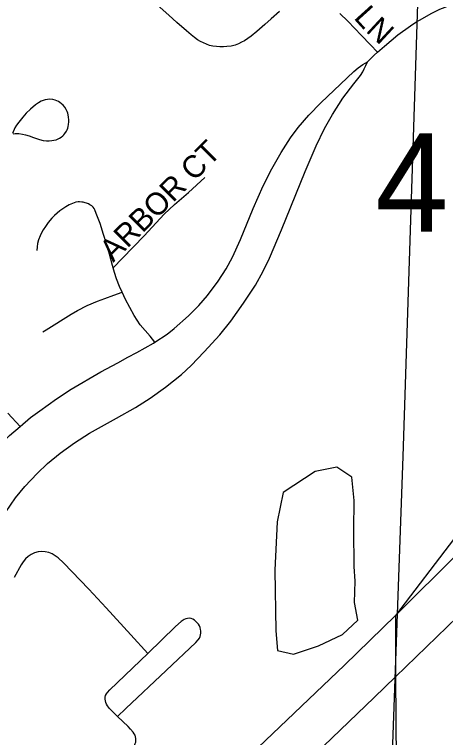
# Model space of a CAD drawing. Extents: x 1443599 to 1910620, y 1028088 to 1361369.
# Drawn here: x 1667278 to 1668244, y 1296807 to 1298428 of the extents above; entities that cross this region are included whole.
import ezdxf

# ---------------------------------------------------------------- set-up
doc = ezdxf.new("R2010")
doc.units = 0
for name, color, linetype in [('GM_X_City_Street', 7, 'Continuous'), ('GM_X_City_Street_Text', 7, 'Continuous'), ('GM_X_Corporation', 7, 'Continuous'), ('GM_X_Interstate_Route', 7, 'Continuous'), ('GM_X_Minor_Lake', 7, 'Continuous'), ('GM_X_Minor_River', 7, 'Continuous'), ('GM_X_Section_Text', 7, 'Continuous')]:
    doc.layers.add(name, color=color, linetype=linetype)

msp = doc.modelspace()

# ---------------------------------------------------------------- linework, layer by layer
at = {"layer": 'GM_X_City_Street'}
for points in [[(1668091.8, 1298343.5), (1668107.1, 1298357.2), (1668137.2, 1298382.4), (1668165.1, 1298402.9), (1668177.6, 1298411), (1668192.1, 1298419.6), (1668211.6, 1298430.3), (1668231, 1298440.1), (1668252.6, 1298448.5), (1668278, 1298456.7), (1668310.2, 1298464.5), (1668371.4, 1298476.2), (1668386.4, 1298479.7), (1668399.6, 1298483.7), (1668413.4, 1298488.4), (1668427, 1298493.4), (1668450.3, 1298504.5), (1668463.3, 1298511.4), (1668478.1, 1298520.8), (1668535.3, 1298559), (1668578.1, 1298587.9)], [(1667871.8, 1298434.7), (1667853.2, 1298418.5), (1667838.8, 1298405.9), (1667821, 1298390.4), (1667808.1, 1298380), (1667800.8, 1298374.2), (1667793.6, 1298369.4), (1667786.7, 1298365.9), (1667779.8, 1298362.3), (1667772.1, 1298359.4), (1667763.1, 1298357.3), (1667753.9, 1298356.3), (1667746, 1298355.8), (1667738.2, 1298355.7), (1667730.4, 1298356.2), (1667722.6, 1298357.3), (1667715.1, 1298359.1), (1667707.9, 1298361.5), (1667694.4, 1298367.7), (1667687.9, 1298371.7), (1667680.9, 1298376.5), (1667674, 1298382.4), (1667663.1, 1298391.5), (1667641.7, 1298410.6), (1667623.7, 1298426.7), (1667597.8, 1298450)], [(1668091.8, 1298343.5), (1668076, 1298359.9), (1668055, 1298381.8), (1668040.7, 1298396.6), (1668024.8, 1298413.2), (1668007.1, 1298430.3)], [(1668069.1, 1298322), (1668084.3, 1298336.8), (1668091.8, 1298343.5)], [(1667257.2, 1297311.4), (1667280, 1297344), (1667301, 1297369.6), (1667328.2, 1297398.6), (1667352, 1297421.5), (1667380.2, 1297444.6), (1667412.4, 1297467.7), (1667445.8, 1297489.4), (1667506, 1297523.2), (1667548.8, 1297547.2), (1667582, 1297568), (1667616.5, 1297592.6), (1667652, 1297621.2), (1667673.7, 1297640.8), (1667703, 1297671.4), (1667738.2, 1297710.1), (1667762.6, 1297740.6), (1667791.1, 1297780.5), (1667817.9, 1297821.5), (1667835.5, 1297852.6), (1667849.7, 1297881.9), (1667876.3, 1297945.2), (1667929.2, 1298076.2), (1667954.2, 1298133.6), (1667972.5, 1298172.3), (1667990.5, 1298204), (1668013.5, 1298240.3), (1668038.1, 1298272.5), (1668053.6, 1298291.8), (1668058.6, 1298299.4), (1668061.8, 1298306.2), (1668065.5, 1298313.9), (1668069.1, 1298322)], [(1667592.6, 1297693.7), (1667619.7, 1297711.5), (1667635.4, 1297723.7), (1667667.7, 1297752.2), (1667691.1, 1297775.7), (1667710.7, 1297798.2), (1667734.2, 1297830.1), (1667752.3, 1297858), (1667766.3, 1297884.3), (1667784.2, 1297923.4), (1667812.9, 1297993.2), (1667835.3, 1298044.1), (1667854.4, 1298082), (1667875.3, 1298118.9), (1667896.4, 1298151.7), (1667913.9, 1298175.1), (1667937.2, 1298202.2), (1667964.5, 1298230.2), (1668023.3, 1298286), (1668038.3, 1298300.2), (1668048.4, 1298308.7), (1668058.3, 1298315.8), (1668069.1, 1298322)], [(1667274.6, 1298160.8), (1667278.9, 1298161.5), (1667282.8, 1298161.7), (1667287.7, 1298161.3), (1667295.4, 1298159.9), (1667302.5, 1298158.3), (1667310.4, 1298155.9), (1667320.6, 1298152.3), (1667333.4, 1298147.7), (1667341.7, 1298145.7), (1667349.3, 1298145), (1667355.2, 1298144.9), (1667361.3, 1298145.5), (1667366.2, 1298146.3), (1667371, 1298147.3), (1667375.5, 1298149.2), (1667378.7, 1298151), (1667382.2, 1298153.1), (1667385.8, 1298155.9), (1667388.6, 1298158.5), (1667390.8, 1298161.1), (1667394.3, 1298166.3), (1667395.7, 1298169.8), (1667397.2, 1298173.7), (1667398, 1298177.3), (1667398.7, 1298181.5), (1667399.2, 1298187.3), (1667399.5, 1298192.2), (1667399.1, 1298197.8), (1667398.1, 1298203.1), (1667396.9, 1298207.1), (1667395.8, 1298210.7), (1667393.6, 1298215.2), (1667390.3, 1298220.3), (1667386.6, 1298224.8), (1667383.3, 1298228.1), (1667379.5, 1298231), (1667376, 1298233.1), (1667369.1, 1298236.1), (1667363.3, 1298237.6), (1667356.8, 1298238.1), (1667351.7, 1298237.9), (1667346.7, 1298236.8), (1667341.7, 1298235.5), (1667337.4, 1298233.9), (1667331.4, 1298230.3), (1667325.1, 1298226), (1667313.2, 1298215.6), (1667304, 1298206.7), (1667296.3, 1298198.2), (1667287.2, 1298187), (1667282.4, 1298180.2), (1667278.7, 1298173.8), (1667273.1, 1298161.4)], [(1667499, 1297860), (1667519.8, 1297881.6), (1667568.5, 1297932), (1667612.9, 1297980.3), (1667636.3, 1298002.2), (1667668, 1298029.2), (1667704.3, 1298062.6)], [(1667499, 1297860), (1667497.5, 1297865.3), (1667490.3, 1297890.9), (1667483.6, 1297913.7), (1667476.9, 1297934.5), (1667469.6, 1297959.2), (1667461.1, 1297982.3), (1667458.1, 1297990), (1667456.3, 1297992.9), (1667454, 1297996), (1667450.8, 1297999), (1667446.9, 1298001.6), (1667443.6, 1298003.4), (1667439.4, 1298005), (1667435.8, 1298006.2), (1667431.5, 1298007.4), (1667428.5, 1298007.7), (1667423.4, 1298008.1), (1667420.2, 1298007.9), (1667415.3, 1298007), (1667407.5, 1298004.6), (1667400, 1298001.1), (1667392.9, 1297997), (1667379.5, 1297987.8), (1667367.1, 1297977.2), (1667361.4, 1297971.3), (1667353.3, 1297961.6), (1667347, 1297952.7), (1667342, 1297945), (1667339.1, 1297940), (1667335, 1297931.6), (1667331.8, 1297922.7), (1667329.6, 1297915), (1667328.3, 1297907.4), (1667327.6, 1297899.2)], [(1667519, 1297805.2), (1667512.8, 1297818.6), (1667506.4, 1297835.3), (1667502, 1297849.6), (1667499, 1297860)], [(1667341.4, 1297716.4), (1667348.4, 1297720.8), (1667404.5, 1297756.3), (1667418.7, 1297764.7), (1667440.7, 1297775.8), (1667463.5, 1297785.2), (1667480.1, 1297791.2), (1667500.4, 1297798.5), (1667519, 1297805.2)], [(1667592.6, 1297693.7), (1667581.5, 1297706.8), (1667559.7, 1297732.4), (1667546.3, 1297753.1), (1667526.6, 1297788.9), (1667519, 1297805.2)], [(1667290.4, 1297504.2), (1667313.7, 1297524.1), (1667334.7, 1297539.4), (1667372.1, 1297566.4), (1667404.6, 1297587.7), (1667471.5, 1297627.1), (1667509, 1297647), (1667531.7, 1297659.8), (1667552.1, 1297670.2), (1667589.3, 1297691.5), (1667592.6, 1297693.7)], [(1667290.4, 1297504.2), (1667263, 1297534)], [(1667179.6, 1297392), (1667182.2, 1297395.4), (1667215.5, 1297432.1), (1667241.5, 1297459.9), (1667266.5, 1297483.8), (1667290.4, 1297504.2)], [(1667576.3, 1296995.3), (1667538.5, 1297037.2), (1667483.2, 1297097.3), (1667444.3, 1297139.3), (1667387.9, 1297198.6), (1667375.8, 1297209.7), (1667369.2, 1297214.5), (1667362.1, 1297218.5), (1667354.5, 1297221.5), (1667346.6, 1297223.2), (1667338.5, 1297223.7), (1667330.4, 1297222.8), (1667322.6, 1297220.6), (1667315.2, 1297217.2), (1667308.5, 1297212.7), (1667302.5, 1297207.3), (1667297.3, 1297201), (1667292.6, 1297194.3), (1667277.2, 1297165.3)], [(1667508.4, 1296853.9), (1667527.4, 1296871.9), (1667617.7, 1296957.3), (1667684.4, 1297019.7), (1667689.8, 1297026), (1667692.2, 1297029.7), (1667693.8, 1297033.1), (1667694.9, 1297037), (1667695.5, 1297041), (1667695.5, 1297045.8), (1667694.8, 1297049.2), (1667693.7, 1297053.3), (1667692.1, 1297057.1), (1667689.9, 1297060.6), (1667686.6, 1297065), (1667681.4, 1297069.6), (1667677.8, 1297071.9), (1667674, 1297073.3), (1667670.5, 1297074.2), (1667665.8, 1297074), (1667662.1, 1297073.1), (1667658.2, 1297071.3), (1667651.3, 1297066.6), (1667638.8, 1297055.6), (1667576.3, 1296995.3)], [(1667508.4, 1296853.9), (1667502.5, 1296859.6), (1667490.9, 1296871.5), (1667485.9, 1296878.1), (1667484, 1296881.8), (1667482.4, 1296885.3), (1667481.4, 1296889.3), (1667480.9, 1296893), (1667481.1, 1296897.3), (1667482, 1296900.7), (1667483.8, 1296904.5), (1667486, 1296907.7), (1667491.6, 1296913.9), (1667576.3, 1296995.3)], [(1667283.5, 1296539.7), (1667368, 1296619.7), (1667452.5, 1296697.7), (1667488, 1296731.8), (1667518.7, 1296759), (1667536.9, 1296775.9), (1667542.9, 1296782.7), (1667545.5, 1296786.3), (1667546.8, 1296789), (1667548.5, 1296793), (1667549.5, 1296796.6), (1667549.9, 1296800.2), (1667549.7, 1296804.3), (1667549.2, 1296807.9), (1667547.9, 1296811.7), (1667546.1, 1296815), (1667543.4, 1296818.9), (1667538.1, 1296825.3), (1667532.3, 1296831.2), (1667508.4, 1296853.9)]]:
    msp.add_lwpolyline(points, dxfattribs=at)
at = {"layer": 'GM_X_Corporation'}
msp.add_lwpolyline([(1668264.1, 1297253.7), (1668131.9, 1297080), (1668131.9, 1296942.6), (1668137.2, 1296275.2), (1667960.4, 1295965.8), (1667818.4, 1296022), (1667710, 1295841.6), (1667487.5, 1295465.1), (1667387.4, 1295296), (1667125.1, 1295431.3), (1667051.3, 1295311.2), (1667309.8, 1295162.7), (1667239.2, 1295041), (1667398.2, 1294948.9), (1667464, 1294910), (1667580.2, 1294853.7), (1667460.5, 1294622.5), (1667403.3, 1294601.3), (1667222.7, 1294703.7), (1666933, 1294867.4), (1666645.2, 1294388.4)], dxfattribs=at)
at = {"layer": 'GM_X_Interstate_Route'}
for points in [[(1668131.9, 1296942.6), (1668294.1, 1297100.1), (1668360.6, 1297168), (1668447.3, 1297257.4), (1668534.3, 1297351.1), (1668576.2, 1297397.3), (1668634.6, 1297459.6), (1668687.4, 1297517.9), (1668745.6, 1297584.5), (1668848.8, 1297703.5), (1668913.1, 1297778), (1669002.3, 1297883), (1669067.7, 1297961), (1669095, 1297993.9), (1669170, 1298080.9), (1669275.7, 1298206.3), (1669377.9, 1298330.4), (1669582.1, 1298575.6), (1669611, 1298610.4), (1669652.8, 1298661.7)], [(1665143.1, 1293832.3), (1665728.5, 1294604.5), (1665833.8, 1294741.8), (1666064, 1295016.3), (1666225.6, 1295207.5), (1666261.6, 1295245.7), (1666297.6, 1295283.8), (1666431.4, 1295425.7), (1666708.2, 1295712.6), (1667171.8, 1296165.6), (1667288.4, 1296276.6), (1667421.8, 1296403.2), (1667489.1, 1296466), (1667508, 1296483.5), (1667591.3, 1296563.5), (1667808, 1296769.4), (1668017.2, 1296969), (1668131.9, 1297080), (1668273.5, 1297221.4)], [(1666391.8, 1295238.1), (1666542.4, 1295402.4), (1666666.4, 1295533.9), (1666762.8, 1295632.7), (1666794.3, 1295664), (1666905.5, 1295773.4), (1666945.7, 1295812.2), (1667069.7, 1295929.5), (1667119.6, 1295977), (1667175.8, 1296032.1), (1667314.5, 1296162.7), (1667433.8, 1296275.4), (1667673.3, 1296504.6), (1667839.8, 1296663.1), (1667894.6, 1296714.9), (1668084.1, 1296896.7), (1668131.9, 1296942.6)]]:
    msp.add_lwpolyline(points, dxfattribs=at)
at = {"layer": 'GM_X_Minor_Lake'}
msp.add_line((1668041.5, 1297157.1), (1668039.1, 1297190), dxfattribs=at)
msp.add_lwpolyline([(1668039.1, 1297190), (1668038.2, 1297272.2), (1668039, 1297338.3), (1668033.7, 1297390.5), (1668000.1, 1297412.9), (1667952.1, 1297403.5), (1667879.7, 1297356.3), (1667866.8, 1297290.3), (1667861.5, 1297182.2), (1667863.7, 1297045.9), (1667867.1, 1297001.7), (1667902.9, 1296993.3), (1667959, 1297012.6), (1668013.2, 1297038), (1668047.5, 1297069.6), (1668040.1, 1297109.8), (1668041.5, 1297157.1)], dxfattribs=at)
at = {"layer": 'GM_X_Minor_River'}
msp.add_lwpolyline([(1668231.9, 1299919.6), (1668194, 1298845.6), (1668148, 1297437.1), (1668122.9, 1296730), (1668077.1, 1295497.9), (1668047.2, 1294570.4), (1667992.6, 1292663.3), (1667961.7, 1291513.4), (1667938.1, 1290163.1), (1667918.4, 1289105.3), (1667901.8, 1287829), (1667895.8, 1286755), (1667898.9, 1286232), (1667886.7, 1284837.5), (1667879.2, 1283186.4), (1667872.3, 1282350.9)], dxfattribs=at)

# ---------------------------------------------------------------- texts
at = {"layer": 'GM_X_City_Street_Text'}
for s, rotation, p in [('L', 312.1395, (1668036.6, 1298420.2)), ('N', 317.2398, (1668063.5, 1298390.7)), ('ARBOR CT', 45, (1667499, 1297871))]:
    msp.add_text(s, height=50, rotation=rotation, dxfattribs=at).set_placement(p)
at = {"layer": 'GM_X_Section_Text'}
msp.add_text('4', height=221, rotation=0, dxfattribs=at).set_placement((1668086.4, 1297941.1))

doc.saveas('drawing.dxf')
